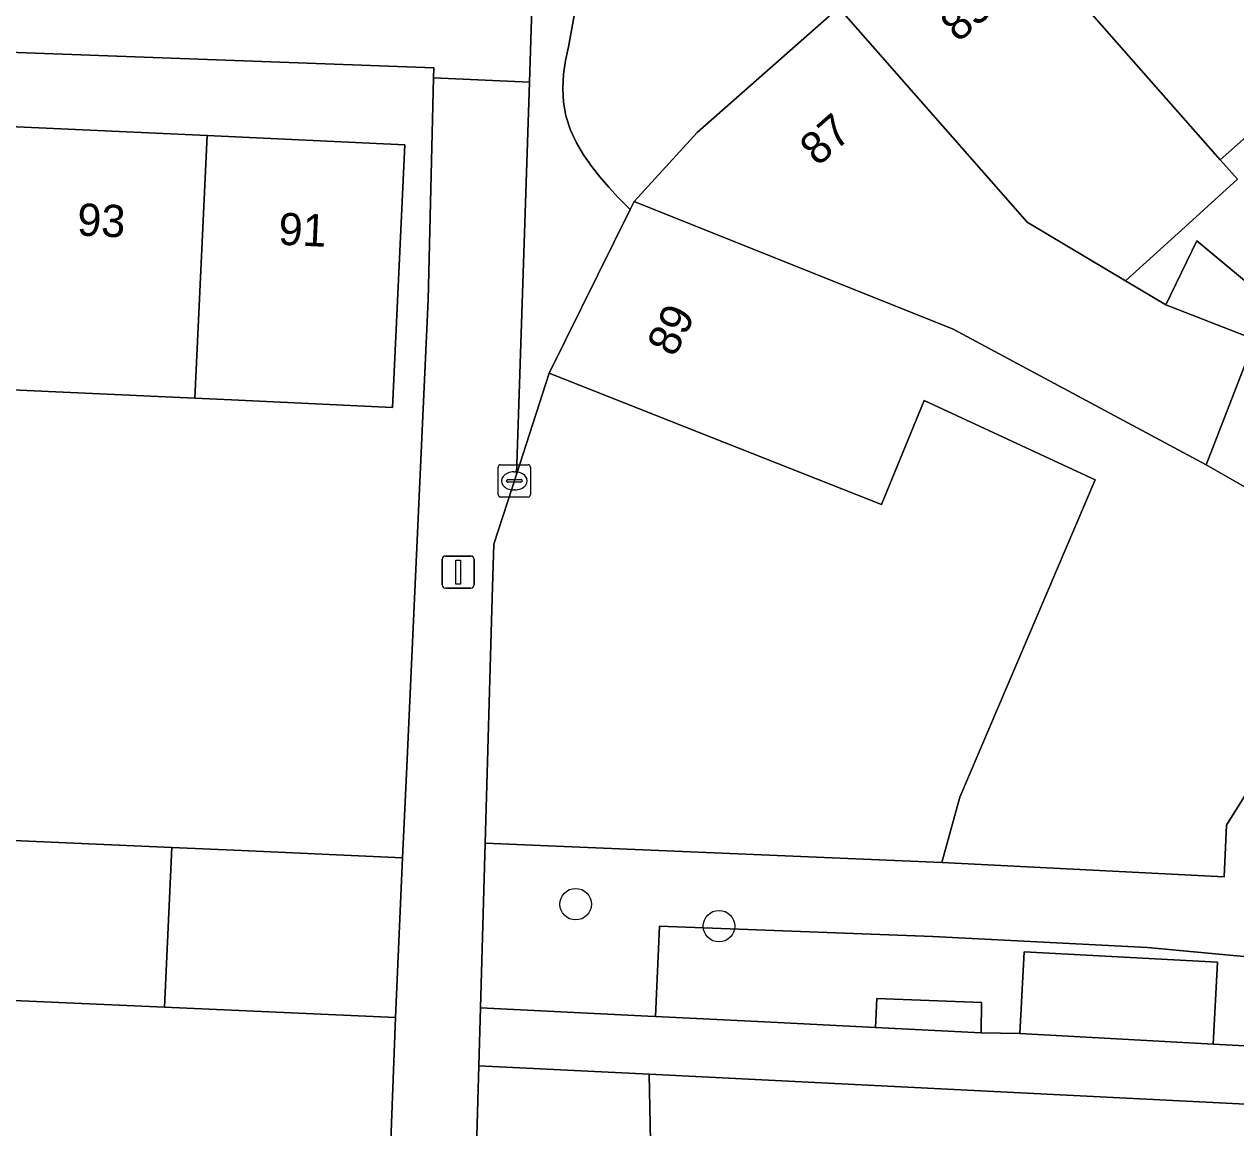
# Model space of a CAD drawing. Extents: x 161354 to 162026, y 386504 to 387460.
# Drawn here: x 161511.3 to 161548.9, y 386778.44 to 386812.7 of the extents above; entities that cross this region are included whole.
import ezdxf

# ---------------------------------------------------------------- set-up
doc = ezdxf.new("R2010")
doc.units = 0
for name, color, linetype in [('IMGEO_Boom', 7, 'Continuous'), ('IMGEO_Erf', 7, 'Continuous'), ('IMGEO_Groenvoorziening', 7, 'Continuous'), ('IMGEO_Kolk', 7, 'Continuous'), ('IMGEO_Lichtmast', 7, 'Continuous'), ('IMGEO_Muur', 7, 'Continuous'), ('IMGEO_Pand', 7, 'Continuous'), ('IMGEO_Pand_nummerreeks', 7, 'Continuous'), ('IMGEO_Rijbaan_lokaal_open', 7, 'Continuous'), ('IMGEO_Voetpad_halfverhard', 7, 'Continuous'), ('IMGEO_Voetpad_open', 7, 'Continuous')]:
    doc.layers.add(name, color=color, linetype=linetype)

msp = doc.modelspace()

# ---------------------------------------------------------------- linework, layer by layer
at = {"layer": 'IMGEO_Boom'}
for centre in [(161528.413, 386785.383), (161532.864, 386784.7)]:
    msp.add_circle(centre, 0.489, dxfattribs=at)
at = {"layer": 'IMGEO_Erf'}
for points in [[(161528.421, 386813.246), (161528.191, 386811.99), (161528.101, 386811.573), (161528.04, 386811.148), (161528.015, 386810.714), (161528.037, 386810.276), (161528.11, 386809.856), (161528.253, 386809.409), (161528.439, 386809.01), (161528.659, 386808.637), (161528.904, 386808.287), (161529.168, 386807.955), (161529.443, 386807.637), (161529.724, 386807.33), (161530.106, 386806.948), (161530.226, 386807.19), (161532.184, 386809.33), (161536.279, 386812.941)], [(161509.789, 386787.411), (161515.877, 386787.14), (161518.045, 386787.044), (161523.04, 386786.822), (161523.16, 386789.429), (161523.683, 386800.76), (161523.839, 386804.137), (161524, 386811.032), (161524.007, 386811.339), (161492.529, 386812.499)], [(161551.46, 386811.172), (161548.416, 386808.489), (161548.961, 386807.886), (161547.332, 386806.411), (161545.478, 386804.732), (161546.737, 386803.981), (161547.696, 386805.968), (161549.983, 386804.068)], [(161510.838, 386809.524), (161516.974, 386809.24), (161523.106, 386808.956), (161522.729, 386800.804), (161517.735, 386801.035), (161516.597, 386801.088), (161510.461, 386801.372)]]:
    msp.add_lwpolyline(points, dxfattribs=at)
msp.add_lwpolyline([(161544.538, 386798.555), (161539.231, 386801.019), (161537.909, 386797.788), (161532.242, 386800.025), (161527.591, 386801.86), (161526.575, 386798.723), (161525.875, 386796.561), (161525.827, 386794.893), (161525.609, 386787.28), (161534.912, 386786.885), (161539.78, 386786.679), (161540.338, 386788.7)], close=True, dxfattribs=at)
at = {"layer": 'IMGEO_Groenvoorziening'}
for points in [[(161559.293, 386786.047), (161556.822, 386790.925), (161556.21, 386791.574), (161554.531, 386788.924), (161551.579, 386789.15), (161549.161, 386788.714), (161548.617, 386787.831), (161548.538, 386786.235), (161539.78, 386786.679), (161534.912, 386786.885), (161525.609, 386787.28), (161525.461, 386782.166), (161530.652, 386781.907), (161530.894, 386781.895), (161531.018, 386784.696), (161539.5, 386784.378), (161546.164, 386784.036), (161553.586, 386783.349), (161553.332, 386781.016), (161553.589, 386780.935), (161553.287, 386779.969), (161557.233, 386778.604)], [(161555.183, 386777.409), (161550.995, 386778.857), (161549.625, 386779.157), (161530.69, 386780.102), (161530.853, 386772.328), (161530.895, 386771.698), (161531.129, 386771.111), (161531.534, 386770.625), (161531.995, 386770.322), (161541.604, 386764.838), (161542.393, 386764.638), (161542.936, 386764.646), (161543.467, 386764.767), (161544.186, 386765.146), (161544.778, 386765.765), (161545.819, 386767.505), (161546.239, 386768.11), (161546.825, 386768.557), (161547.521, 386768.8), (161548.358, 386768.8), (161551.95, 386768.161), (161552.592, 386769.838), (161556.099, 386774.279)]]:
    msp.add_lwpolyline(points, dxfattribs=at)
for points in [[(161542.336, 386783.905), (161548.341, 386783.578), (161548.203, 386781.039), (161549.769, 386780.952), (161550.677, 386780.757), (161550.88, 386781.795), (161553.332, 386781.016), (161553.586, 386783.349), (161546.164, 386784.036), (161539.5, 386784.378), (161531.018, 386784.696), (161530.894, 386781.895), (161534.276, 386781.726), (161537.722, 386781.554), (161537.757, 386782.459), (161541.009, 386782.335), (161541.003, 386781.39), (161542.198, 386781.366)], [(161551.168, 386759.592), (161551.67, 386766.718), (161551.95, 386768.161), (161548.358, 386768.8), (161547.521, 386768.8), (161546.825, 386768.557), (161546.239, 386768.11), (161545.819, 386767.505), (161544.778, 386765.765), (161544.186, 386765.146), (161543.467, 386764.767), (161542.936, 386764.646), (161542.393, 386764.638), (161541.604, 386764.838), (161531.995, 386770.322), (161531.534, 386770.625), (161531.129, 386771.111), (161530.895, 386771.698), (161530.853, 386772.328), (161530.69, 386780.102), (161525.41, 386780.366), (161524.849, 386760.852), (161527.49, 386760.726)]]:
    msp.add_lwpolyline(points, close=True, dxfattribs=at)
at = {"layer": 'IMGEO_Kolk'}
for p, q in [((161526.01, 386798.095), (161526.01, 386798.947)), ((161526.085, 386799.021), (161526.937, 386799.021)), ((161527.011, 386798.947), (161527.011, 386798.095)), ((161526.269, 386798.515), (161526.269, 386798.527)), ((161526.312, 386798.564), (161526.71, 386798.564)), ((161526.498, 386798.801), (161526.523, 386798.801)), ((161526.753, 386798.527), (161526.753, 386798.515)), ((161526.707, 386798.478), (161526.309, 386798.478)), ((161526.521, 386798.241), (161526.496, 386798.241)), ((161526.937, 386798.021), (161526.085, 386798.021))]:
    msp.add_line(p, q, dxfattribs=at)
for points in [[(161526.01, 386798.095), (161526.01, 386798.947)], [(161526.085, 386799.021), (161526.937, 386799.021)], [(161527.011, 386798.947), (161527.011, 386798.095)], [(161526.937, 386798.021), (161526.085, 386798.021)]]:
    msp.add_lwpolyline(points, dxfattribs=at)
for centre, radius, start, end in [((161526.087, 386798.945), 0.0765, 91.552, 178.448), ((161526.087, 386798.945), 0.0765, 91.552, 178.448), ((161526.935, 386798.945), 0.0765, 1.552, 88.448), ((161526.935, 386798.945), 0.0765, 1.552, 88.448), ((161526.309, 386798.524), 0.0403, 85.8775, 175.7526), ((161526.714, 386798.526), 0.0386, 1.7309, 96.639), ((161526.306, 386798.514), 0.0366, 178.938, 274.7102), ((161526.71, 386798.521), 0.043, 264.8664, 352.4533), ((161526.087, 386798.097), 0.0765, 181.552, 268.448), ((161526.087, 386798.097), 0.0765, 181.552, 268.448), ((161526.935, 386798.097), 0.0765, 271.552, 358.448), ((161526.935, 386798.097), 0.0765, 271.552, 358.448)]:
    msp.add_arc(centre, radius, start, end, dxfattribs=at)
for centre, major_axis, ratio, start_param, end_param in [((161526.497, 386798.521), (-0.387, 0.002), 0.722429, 4.712389, 7.853982), ((161526.522, 386798.521), (-0.39, 0.002), 0.717154, 1.570796, 4.712389)]:
    msp.add_ellipse(centre, major_axis=major_axis, ratio=ratio, start_param=start_param, end_param=end_param, dxfattribs=at)
at = {"layer": 'IMGEO_Lichtmast'}
for p, q in [((161524.271, 386795.29), (161524.271, 386796.09)), ((161524.271, 386796.09), (161524.271, 386795.29)), ((161524.371, 386796.19), (161525.161, 386796.19)), ((161525.161, 386796.19), (161524.371, 386796.19)), ((161525.261, 386796.09), (161525.261, 386795.29)), ((161525.261, 386795.29), (161525.261, 386796.09)), ((161525.161, 386795.19), (161524.371, 386795.19)), ((161524.371, 386795.19), (161525.161, 386795.19))]:
    msp.add_line(p, q, dxfattribs=at)
msp.add_lwpolyline([(161524.691, 386796.065), (161524.841, 386796.065), (161524.841, 386795.315), (161524.691, 386795.315), (161524.691, 386796.065)], dxfattribs=at)
for centre, start, end in [((161524.371, 386796.09), 90, 180), ((161524.371, 386796.09), 90, 180), ((161525.161, 386796.09), 0, 90), ((161525.161, 386796.09), 360, 90), ((161524.371, 386795.29), 180, 270), ((161524.371, 386795.29), 180, 270), ((161525.161, 386795.29), 270, 0), ((161525.161, 386795.29), 270, 0)]:
    msp.add_arc(centre, 0.1, start, end, dxfattribs=at)
at = {"layer": 'IMGEO_Muur'}
for points in [[(161523.683, 386800.76), (161523.16, 386789.429)], [(161523.16, 386789.429), (161523.04, 386786.822)], [(161534.912, 386786.885), (161525.609, 386787.28)], [(161539.78, 386786.679), (161534.912, 386786.885)]]:
    msp.add_lwpolyline(points, dxfattribs=at)
at = {"layer": 'IMGEO_Pand'}
for points in [[(161545.726, 386821.269), (161540.906, 386817.019), (161548.416, 386808.489), (161551.46, 386811.172), (161552.747, 386809.712), (161554.392, 386811.162), (161555.017, 386810.453), (161555.164, 386810.583), (161547.085, 386819.73)], [(161540.906, 386817.019), (161536.579, 386813.205), (161542.207, 386806.802), (161542.428, 386806.551), (161545.478, 386804.732), (161547.332, 386806.411), (161548.961, 386807.886), (161548.416, 386808.489)], [(161542.428, 386806.551), (161542.207, 386806.802), (161536.579, 386813.205), (161536.279, 386812.941), (161532.184, 386809.33), (161530.226, 386807.19), (161540.135, 386803.229), (161547.987, 386799.015), (161549.241, 386802.248), (161549.498, 386802.911), (161546.737, 386803.981), (161545.478, 386804.732)], [(161510.461, 386801.372), (161516.597, 386801.088), (161516.974, 386809.24), (161510.838, 386809.524)], [(161516.597, 386801.088), (161517.735, 386801.035), (161522.729, 386800.804), (161523.106, 386808.956), (161516.974, 386809.24)], [(161553.55, 386795.838), (161551.384, 386797.075), (161547.987, 386799.015), (161540.135, 386803.229), (161530.226, 386807.19), (161530.106, 386806.948), (161527.591, 386801.86), (161532.242, 386800.025), (161537.909, 386797.788), (161539.231, 386801.019), (161544.538, 386798.555), (161540.338, 386788.7), (161539.78, 386786.679), (161548.538, 386786.235), (161548.617, 386787.831), (161549.161, 386788.714)], [(161546.737, 386803.981), (161549.498, 386802.911), (161549.983, 386804.068), (161547.696, 386805.968)], [(161549.241, 386802.248), (161547.987, 386799.015), (161551.384, 386797.075), (161552.37, 386797.991), (161553.004, 386798.58)], [(161515.877, 386787.14), (161509.789, 386787.411), (161509.559, 386782.459), (161515.648, 386782.188)], [(161523.04, 386786.822), (161518.045, 386787.044), (161515.877, 386787.14), (161515.648, 386782.188), (161522.82, 386781.869)], [(161548.203, 386781.039), (161548.341, 386783.578), (161542.336, 386783.905), (161542.198, 386781.366)]]:
    msp.add_lwpolyline(points, close=True, dxfattribs=at)
at = {"layer": 'IMGEO_Rijbaan_lokaal_open'}
msp.add_lwpolyline([(161522.596, 386775.856), (161522.82, 386781.869), (161515.648, 386782.188), (161509.559, 386782.459), (161503.472, 386782.73), (161500, 386782.885), (161497.384, 386783.002), (161491.336, 386783.271), (161489.961, 386783.338), (161459.122, 386784.838), (161458.855, 386778.7), (161465.292, 386778.434)], dxfattribs=at)
at = {"layer": 'IMGEO_Voetpad_halfverhard'}
msp.add_lwpolyline([(161551.546, 386780.571), (161550.677, 386780.757), (161549.769, 386780.952), (161548.203, 386781.039), (161542.198, 386781.366), (161541.003, 386781.39), (161537.722, 386781.554), (161534.276, 386781.726), (161530.894, 386781.895), (161530.652, 386781.907), (161525.461, 386782.166), (161525.41, 386780.366), (161530.69, 386780.102), (161549.625, 386779.157), (161550.995, 386778.857), (161555.183, 386777.409)], dxfattribs=at)
at = {"layer": 'IMGEO_Voetpad_open'}
for points in [[(161456.002, 386814.546), (161464.091, 386813.825), (161468.207, 386813.635), (161476.197, 386813.244), (161491.134, 386812.564), (161492.529, 386812.499), (161524.007, 386811.339), (161524, 386811.032), (161526.977, 386810.897), (161527.182, 386817.104), (161535.478, 386819.618), (161535.157, 386820.828), (161536.276, 386821.142), (161536.643, 386819.971), (161537.374, 386820.193), (161541.76, 386821.49), (161548.555, 386824.146), (161560.908, 386828.506), (161567.714, 386832.035), (161575.538, 386836.218), (161578.369, 386838.789)], [(161527.182, 386817.104), (161526.977, 386810.897), (161526.575, 386798.723), (161527.591, 386801.86), (161530.106, 386806.948), (161529.724, 386807.33), (161529.443, 386807.637), (161529.168, 386807.955), (161528.904, 386808.287), (161528.659, 386808.637), (161528.439, 386809.01), (161528.253, 386809.409), (161528.11, 386809.856), (161528.037, 386810.276), (161528.015, 386810.714), (161528.04, 386811.148), (161528.101, 386811.573), (161528.191, 386811.99), (161528.421, 386813.246)], [(161524.849, 386760.852), (161525.41, 386780.366), (161525.461, 386782.166), (161525.609, 386787.28), (161525.827, 386794.893), (161525.875, 386796.561), (161526.575, 386798.723), (161526.977, 386810.897), (161524, 386811.032), (161523.839, 386804.137), (161523.683, 386800.76), (161523.16, 386789.429), (161523.04, 386786.822), (161522.82, 386781.869), (161522.596, 386775.856)]]:
    msp.add_lwpolyline(points, dxfattribs=at)
msp.add_lwpolyline([(161541.003, 386781.39), (161541.009, 386782.335), (161537.757, 386782.459), (161537.722, 386781.554)], close=True, dxfattribs=at)

# ---------------------------------------------------------------- texts
at = {"layer": 'IMGEO_Pand_nummerreeks'}
for s, rotation, p in [('85', 41.4019, (161540.292, 386812.106)), ('87', 41.4019, (161535.931, 386808.261)), ('93', 357.3515, (161512.926, 386806.143)), ('91', 357.3515, (161519.174, 386805.854)), ('89', 63.6957, (161531.482, 386802.331))]:
    msp.add_text(s, height=1, rotation=rotation, dxfattribs=at).set_placement(p)

doc.saveas('drawing.dxf')
